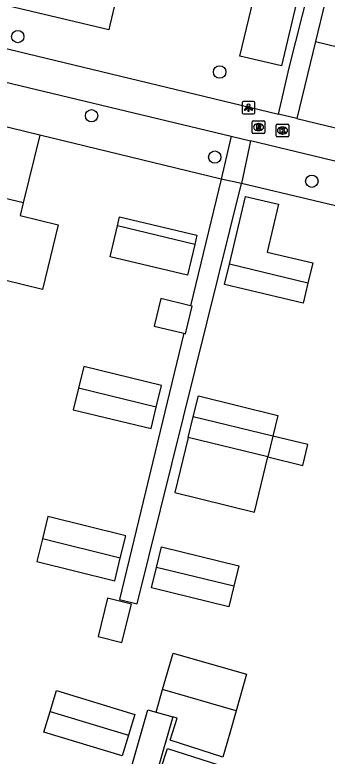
# Model space of a CAD drawing. Extents: x 162812 to 163818, y 381639 to 382470.
# Drawn here: x 163203.7 to 163228.5, y 382135.2 to 382193.9 of the extents above; entities that cross this region are included whole.
import ezdxf

# ---------------------------------------------------------------- set-up
doc = ezdxf.new("R2010")
doc.units = 0
for name, color, linetype in [('IMGEO_Boom', 7, 'Continuous'), ('IMGEO_Groenvoorziening', 7, 'Continuous'), ('IMGEO_Hek', 7, 'Continuous'), ('IMGEO_Kolk', 7, 'Continuous'), ('IMGEO_Lichtpunt', 7, 'Continuous'), ('IMGEO_Pand', 7, 'Continuous'), ('IMGEO_Rioolput', 7, 'Continuous'), ('IMGEO_Voetpad_open', 7, 'Continuous')]:
    doc.layers.add(name, color=color, linetype=linetype)

msp = doc.modelspace()

# ---------------------------------------------------------------- linework, layer by layer
at = {"layer": 'IMGEO_Boom'}
for centre in [(163203.97, 382192.2), (163219.97, 382189.4), (163209.814, 382185.936), (163219.581, 382182.653), (163227.275, 382180.747)]:
    msp.add_circle(centre, 0.489, dxfattribs=at)
at = {"layer": 'IMGEO_Groenvoorziening'}
for points in [[(163227.554, 382191.804), (163244.218, 382187.781)], [(163220.1, 382180.901), (163205.705, 382184.405)], [(163233.273, 382177.831), (163221.704, 382180.57)]]:
    msp.add_lwpolyline(points, dxfattribs=at)
at = {"layer": 'IMGEO_Hek'}
msp.add_lwpolyline([(163227.554, 382191.804), (163244.218, 382187.781)], dxfattribs=at)
at = {"layer": 'IMGEO_Kolk'}
for p, q in [((163224.449, 382184.339), (163224.449, 382185.191)), ((163224.524, 382185.265), (163225.376, 382185.265)), ((163224.937, 382185.045), (163224.962, 382185.045)), ((163225.45, 382185.191), (163225.45, 382184.339)), ((163224.96, 382184.485), (163224.935, 382184.485)), ((163225.376, 382184.265), (163224.524, 382184.265))]:
    msp.add_line(p, q, dxfattribs=at)
for points in [[(163224.449, 382184.339), (163224.449, 382185.191)], [(163224.524, 382185.265), (163225.376, 382185.265)], [(163224.77, 382184.965), (163224.893, 382184.965), (163224.893, 382184.814), (163225.023, 382184.965), (163225.187, 382184.965), (163225.041, 382184.814), (163225.194, 382184.565), (163225.042, 382184.565), (163224.957, 382184.729), (163224.893, 382184.662), (163224.893, 382184.565), (163224.77, 382184.565), (163224.77, 382184.965)], [(163225.45, 382185.191), (163225.45, 382184.339)], [(163225.376, 382184.265), (163224.524, 382184.265)]]:
    msp.add_lwpolyline(points, dxfattribs=at)
for centre, start, end in [((163224.526, 382185.189), 91.55205, 178.44795), ((163224.526, 382185.189), 91.55205, 178.44795), ((163225.374, 382185.189), 1.55205, 88.44795), ((163225.374, 382185.189), 1.55205, 88.44795), ((163224.526, 382184.341), 181.55205, 268.44795), ((163224.526, 382184.341), 181.55205, 268.44795), ((163225.374, 382184.341), 271.55205, 358.44795), ((163225.374, 382184.341), 271.55205, 358.44795)]:
    msp.add_arc(centre, 0.0765, start, end, dxfattribs=at)
for centre, major_axis, ratio, start_param, end_param in [((163224.936, 382184.765), (-0.387, 0.002), 0.722429, 4.712389, 7.853982), ((163224.961, 382184.765), (-0.39, 0.002), 0.717154, 1.570796, 4.712389)]:
    msp.add_ellipse(centre, major_axis=major_axis, ratio=ratio, start_param=start_param, end_param=end_param, dxfattribs=at)
at = {"layer": 'IMGEO_Lichtpunt'}
for p, q in [((163221.753, 382186.975), (163221.753, 382186.168)), ((163221.753, 382186.975), (163221.753, 382186.168)), ((163222.655, 382187.07), (163221.847, 382187.07)), ((163222.655, 382187.07), (163221.847, 382187.07)), ((163222.749, 382186.168), (163222.749, 382186.975)), ((163222.749, 382186.168), (163222.749, 382186.975)), ((163221.847, 382186.074), (163222.655, 382186.074)), ((163221.847, 382186.074), (163222.655, 382186.074))]:
    msp.add_line(p, q, dxfattribs=at)
for points in [[(163222.127, 382186.639), (163222.166, 382186.611), (163221.978, 382186.349), (163221.94, 382186.376), (163222.127, 382186.639)], [(163222.229, 382186.591), (163222.276, 382186.591), (163222.276, 382186.269), (163222.229, 382186.269), (163222.229, 382186.591)], [(163222.339, 382186.611), (163222.377, 382186.638), (163222.564, 382186.376), (163222.525, 382186.348), (163222.339, 382186.611)]]:
    msp.add_lwpolyline(points, dxfattribs=at)
msp.add_circle((163222.252, 382186.773), 0.0994, dxfattribs=at)
for centre, start, end in [((163221.847, 382186.975), 90, 180), ((163221.847, 382186.975), 90, 180), ((163222.655, 382186.975), 0, 90), ((163222.655, 382186.975), 0, 90), ((163221.847, 382186.168), 180, 270), ((163221.847, 382186.168), 180, 270), ((163222.655, 382186.168), 270, 0), ((163222.655, 382186.168), 270, 360)]:
    msp.add_arc(centre, 0.0946, start, end, dxfattribs=at)
at = {"layer": 'IMGEO_Pand'}
for points in [[(163209.479, 382199.857), (163209.409, 382199.566), (163212.624, 382198.802), (163211.274, 382193.119), (163211.183, 382192.738), (163207.956, 382193.505), (163200.68, 382195.234), (163202.211, 382201.604)], [(163226.268, 382195.821), (163224.859, 382189.88), (163221.574, 382190.659), (163222.613, 382195.04), (163219.79, 382195.71), (163220.164, 382197.289)], [(163205.705, 382184.405), (163198.564, 382186.142)], [(163205.705, 382184.405), (163204.399, 382179.034)], [(163204.399, 382179.034), (163197.258, 382180.77)], [(163220.74, 382174.177), (163222.014, 382179.546), (163224.634, 382178.924), (163223.735, 382175.132), (163227.343, 382174.276), (163226.961, 382172.664)], [(163204.399, 382179.034), (163204.155, 382178.029), (163207.163, 382177.298), (163205.917, 382172.175), (163202.909, 382172.906)], [(163211.865, 382177.219), (163212.034, 382177.931), (163218.165, 382176.477), (163217.988, 382175.731)], [(163217.988, 382175.731), (163217.414, 382173.312), (163211.283, 382174.767), (163211.865, 382177.219)], [(163217.988, 382175.731), (163211.865, 382177.219)], [(163226.961, 382172.664), (163226.589, 382171.098), (163220.36, 382172.576), (163220.74, 382174.177)], [(163226.961, 382172.664), (163220.74, 382174.177)], [(163217.669, 382170.881), (163215.318, 382171.453), (163214.788, 382169.272), (163217.14, 382168.7)], [(163217.14, 382168.7), (163217.264, 382168.67), (163217.794, 382170.851), (163217.669, 382170.881)], [(163214.945, 382162.861), (163215.361, 382164.573), (163209.197, 382166.073), (163208.78, 382164.36)], [(163208.78, 382164.36), (163208.364, 382162.648), (163214.528, 382161.149), (163214.945, 382162.861)], [(163214.945, 382162.861), (163208.78, 382164.36)], [(163217.881, 382162.093), (163218.281, 382163.738), (163224.592, 382162.202), (163224.191, 382160.557)], [(163217.481, 382160.448), (163217.881, 382162.093)], [(163224.191, 382160.557), (163217.881, 382162.093)], [(163217.481, 382160.448), (163216.418, 382156.079), (163222.728, 382154.543), (163223.791, 382158.912)], [(163223.791, 382158.912), (163217.481, 382160.448)], [(163223.791, 382158.912), (163226.562, 382158.237), (163226.962, 382159.883), (163224.191, 382160.557)], [(163224.191, 382160.557), (163223.791, 382158.912)], [(163212.091, 382150.881), (163212.534, 382152.668), (163206.362, 382154.196), (163205.92, 382152.41)], [(163205.92, 382152.41), (163205.477, 382150.623), (163211.649, 382149.095), (163212.091, 382150.881)], [(163212.091, 382150.881), (163205.92, 382152.41)], [(163214.951, 382150.159), (163215.348, 382151.789), (163221.5, 382150.292), (163221.104, 382148.662)], [(163221.104, 382148.662), (163220.707, 382147.032), (163214.554, 382148.53), (163214.951, 382150.159)], [(163221.104, 382148.662), (163214.951, 382150.159)], [(163210.33, 382144.69), (163212.227, 382144.22), (163212.976, 382147.242), (163211.078, 382147.712), (163210.33, 382144.69)], [(163215.451, 382140.478), (163216.28, 382143.374), (163222.105, 382141.706), (163221.272, 382138.795)], [(163206.532, 382138.755), (163207.032, 382140.394), (163213.236, 382138.502), (163212.737, 382136.863)], [(163214.939, 382138.692), (163215.451, 382140.478)], [(163221.272, 382138.795), (163215.451, 382140.478)], [(163212.737, 382136.863), (163212.237, 382135.223), (163206.032, 382137.115), (163206.532, 382138.755)], [(163206.532, 382138.755), (163212.737, 382136.863)], [(163214.939, 382138.692), (163216.25, 382138.316)], [(163221.272, 382138.795), (163220.764, 382137.024), (163220.224, 382135.139), (163216.037, 382136.478), (163216.593, 382138.218), (163216.25, 382138.316)], [(163215.261, 382134.054), (163215.823, 382135.81), (163221.85, 382133.882), (163221.288, 382132.126)]]:
    msp.add_lwpolyline(points, dxfattribs=at)
at = {"layer": 'IMGEO_Rioolput'}
for p, q in [((163222.627, 382185.532), (163223.479, 382185.532)), ((163222.552, 382184.606), (163222.552, 382185.458)), ((163223.04, 382185.312), (163223.065, 382185.312)), ((163223.553, 382185.458), (163223.553, 382184.606)), ((163223.479, 382184.532), (163222.627, 382184.532)), ((163223.063, 382184.752), (163223.038, 382184.752))]:
    msp.add_line(p, q, dxfattribs=at)
for points in [[(163222.627, 382185.532), (163223.479, 382185.532)], [(163222.552, 382184.606), (163222.552, 382185.458)], [(163223.141, 382185.23), (163222.889, 382185.232), (163222.889, 382184.832)], [(163222.889, 382184.832), (163223.013, 382184.832), (163223.013, 382184.994), (163223.024, 382184.994)], [(163223.067, 382185.151), (163223.013, 382185.151), (163223.013, 382185.07)], [(163223.013, 382185.07), (163223.065, 382185.07)], [(163223.071, 382184.965), (163223.142, 382184.832), (163223.282, 382184.832), (163223.217, 382184.958)], [(163223.553, 382185.458), (163223.553, 382184.606)], [(163223.479, 382184.532), (163222.627, 382184.532)]]:
    msp.add_lwpolyline(points, dxfattribs=at)
for centre, radius, start, end in [((163222.629, 382185.456), 0.0765, 91.55205, 178.44795), ((163222.629, 382185.456), 0.0765, 91.55205, 178.44795), ((163223.477, 382185.456), 0.0765, 1.55205, 88.44795), ((163223.477, 382185.456), 0.0765, 1.55205, 88.44795), ((163223.023, 382184.941), 0.0533, 26.02933, 88.69889), ((163223.049, 382185.259), 0.19, 274.7715, 282.96867), ((163223.073, 382185.055), 0.0964, 77.00612, 93.18647), ((163223.087, 382185.112), 0.0378, 276.66336, 79.67722), ((163223.14, 382185.12), 0.109, 350.36119, 89.41601), ((163223.138, 382185.12), 0.112, 277.58423, 350.98172), ((163223.122, 382184.905), 0.108, 29.51342, 73.79051), ((163222.629, 382184.608), 0.0765, 181.55205, 268.44795), ((163222.629, 382184.608), 0.0765, 181.55205, 268.44795), ((163223.477, 382184.608), 0.0765, 271.55205, 358.44795), ((163223.477, 382184.608), 0.0765, 271.55205, 358.44795)]:
    msp.add_arc(centre, radius, start, end, dxfattribs=at)
for centre, major_axis, ratio, start_param, end_param in [((163223.039, 382185.032), (-0.387, 0.002), 0.722429, 4.712389, 7.853982), ((163223.064, 382185.032), (-0.39, 0.002), 0.717154, 1.570796, 4.712389)]:
    msp.add_ellipse(centre, major_axis=major_axis, ratio=ratio, start_param=start_param, end_param=end_param, dxfattribs=at)
at = {"layer": 'IMGEO_Voetpad_open'}
for points in [[(163224.627, 382186.06), (163225.485, 382189.73), (163232.379, 382216.987), (163233.791, 382216.637), (163232.641, 382211.887)], [(163228.322, 382194.981), (163227.554, 382191.804)], [(163195.134, 382193.161), (163224.627, 382186.06)], [(163227.554, 382191.804), (163226.098, 382185.706)], [(163194.519, 382190.638), (163220.872, 382184.309)], [(163226.098, 382185.706), (163224.627, 382186.06)], [(163226.098, 382185.706), (163251.602, 382179.565)], [(163220.872, 382184.309), (163220.1, 382180.901)], [(163220.872, 382184.309), (163222.418, 382183.938)], [(163222.418, 382183.938), (163221.704, 382180.57)], [(163234.051, 382181.144), (163222.418, 382183.938)], [(163220.1, 382180.901), (163217.669, 382170.881)], [(163221.704, 382180.57), (163220.1, 382180.901)], [(163217.14, 382168.7), (163212.023, 382147.609), (163213.426, 382147.268), (163221.704, 382180.57)], [(163209.503, 382122.153), (163214.272, 382138.883), (163214.939, 382138.692)], [(163216.25, 382138.316), (163214.972, 382133.837), (163214.468, 382133.98), (163204.476, 382099.183)]]:
    msp.add_lwpolyline(points, dxfattribs=at)

doc.saveas('drawing.dxf')
